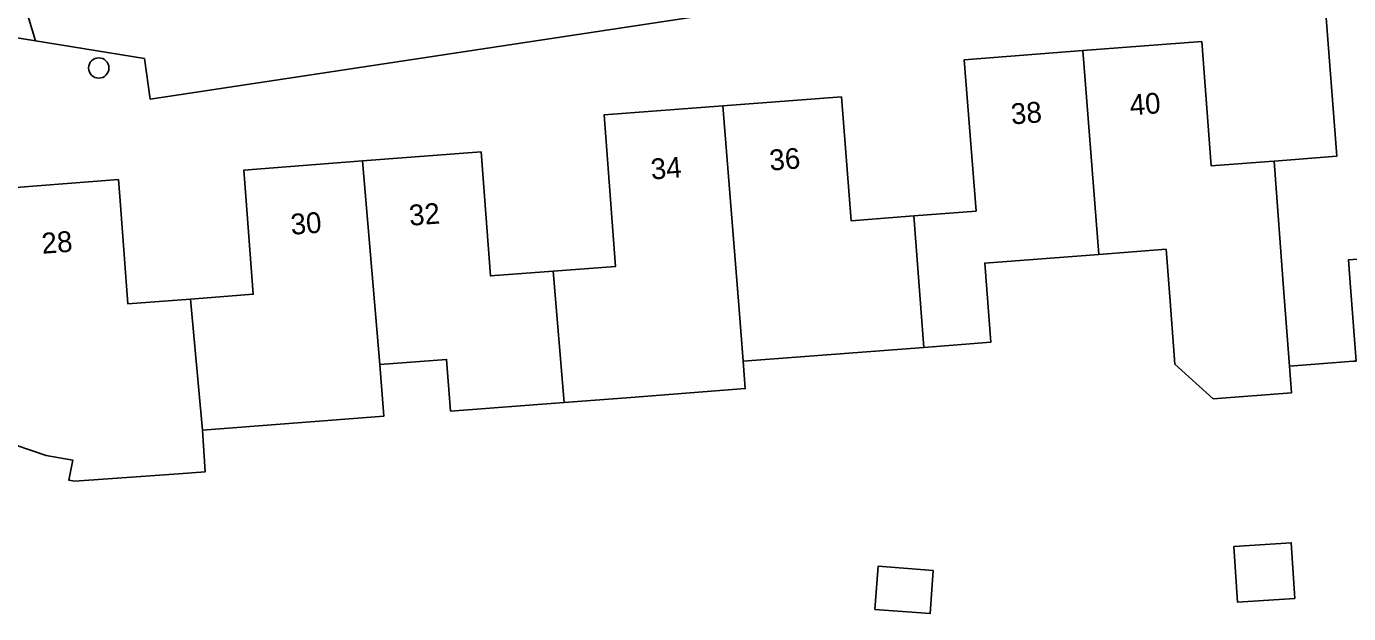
# Model space of a CAD drawing. Extents: x 163427 to 164190, y 380331 to 381641.
# Drawn here: x 163700.4 to 163764.1, y 380953.4 to 380981.6 of the extents above; entities that cross this region are included whole.
import ezdxf

# ---------------------------------------------------------------- set-up
doc = ezdxf.new("R2010")
doc.units = 0
for name, color, linetype in [('IMGEO_Boom', 7, 'Continuous'), ('IMGEO_Groenvoorziening', 7, 'Continuous'), ('IMGEO_Pand', 7, 'Continuous'), ('IMGEO_Pand_nummerreeks', 7, 'Continuous'), ('IMGEO_Voetpad_open', 7, 'Continuous')]:
    doc.layers.add(name, color=color, linetype=linetype)

msp = doc.modelspace()

# ---------------------------------------------------------------- linework, layer by layer
at = {"layer": 'IMGEO_Boom'}
msp.add_circle((163703.923, 380979.647), 0.489, dxfattribs=at)
at = {"layer": 'IMGEO_Groenvoorziening'}
msp.add_lwpolyline([(163700.884, 380980.954), (163698.7, 380981.311), (163695.058, 380966.307)], dxfattribs=at)
at = {"layer": 'IMGEO_Pand'}
for points in [[(163760.495, 380975.169), (163763.514, 380975.402), (163762.95, 380982.688), (163768.663, 380983.126)], [(163751.293, 380980.48), (163757.011, 380980.915), (163757.474, 380974.935), (163760.256, 380975.15), (163760.495, 380975.169)], [(163743.151, 380972.531), (163746.154, 380972.768), (163745.579, 380980.046), (163751.293, 380980.48)], [(163752.055, 380970.681), (163751.293, 380980.48)], [(163733.965, 380977.826), (163739.669, 380978.257), (163740.14, 380972.293), (163743.151, 380972.531)], [(163725.79, 380969.875), (163728.801, 380970.103), (163728.251, 380977.395), (163733.965, 380977.826)], [(163734.939, 380965.55), (163734.75, 380968.04), (163733.965, 380977.826)], [(163716.617, 380975.174), (163722.326, 380975.609), (163722.778, 380969.646), (163725.79, 380969.875)], [(163708.346, 380968.537), (163711.363, 380968.769), (163711.01, 380973.473), (163710.915, 380974.739), (163716.617, 380975.174)], [(163716.617, 380975.174), (163717.45, 380965.39)], [(163760.495, 380975.169), (163760.96, 380968.855), (163761.23, 380965.308)], [(163708.915, 380962.235), (163709.047, 380960.229), (163707.761, 380960.136), (163702.774, 380959.774), (163702.48, 380959.829), (163702.673, 380960.79), (163701.401, 380961.007), (163699.18, 380961.769), (163697.694, 380962.474), (163698.631, 380964.449), (163698.905, 380964.302), (163699.414, 380964.341), (163698.689, 380973.807), (163704.87, 380974.278), (163704.965, 380973.042), (163705.33, 380968.305), (163708.346, 380968.537)], [(163769.393, 380973.325), (163766.152, 380973.078), (163766.342, 380970.588), (163764.071, 380970.415), (163764.171, 380969.1), (163764.441, 380965.553), (163764.312, 380965.543), (163761.23, 380965.308)], [(163743.151, 380972.531), (163743.64, 380966.213)], [(163752.055, 380970.681), (163746.571, 380970.263), (163746.861, 380966.459), (163743.64, 380966.213)], [(163761.23, 380965.308), (163761.328, 380964.027), (163757.558, 380963.739), (163755.718, 380965.399), (163755.486, 380968.438), (163755.296, 380970.928), (163752.055, 380970.681)], [(163725.79, 380969.875), (163726.331, 380963.562)], [(163708.346, 380968.537), (163708.915, 380962.235)], [(163743.64, 380966.213), (163734.939, 380965.55)], [(163717.45, 380965.39), (163717.64, 380962.9), (163708.915, 380962.235)], [(163726.331, 380963.562), (163720.857, 380963.145), (163720.667, 380965.635), (163717.45, 380965.39)], [(163734.939, 380965.55), (163735.039, 380964.226), (163729.542, 380963.807), (163726.331, 380963.562)], [(163758.563, 380956.639), (163761.319, 380956.813), (163761.488, 380954.139), (163758.732, 380953.965), (163758.563, 380956.639)], [(163744.093, 380955.489), (163743.942, 380953.412), (163741.28, 380953.606), (163741.432, 380955.684), (163744.093, 380955.489)]]:
    msp.add_lwpolyline(points, dxfattribs=at)
at = {"layer": 'IMGEO_Voetpad_open'}
for points in [[(163791.615, 380991.037), (163706.397, 380978.148), (163706.124, 380980.097), (163700.884, 380980.954)], [(163698.261, 380989.541), (163700.884, 380980.954)]]:
    msp.add_lwpolyline(points, dxfattribs=at)

# ---------------------------------------------------------------- texts
at = {"layer": 'IMGEO_Pand_nummerreeks'}
for s, rotation, p in [('40', 4.34875, (163753.581, 380977.364)), ('38', 4.34696, (163747.865, 380976.93)), ('36', 4.31734, (163736.238, 380974.709)), ('34', 4.31734, (163730.529, 380974.278)), ('32', 4.35992, (163718.896, 380972.058)), ('30', 4.35992, (163713.196, 380971.623)), ('28', 4.35759, (163701.208, 380970.709))]:
    msp.add_text(s, height=1, rotation=rotation, dxfattribs=at).set_placement(p)

doc.saveas('drawing.dxf')
